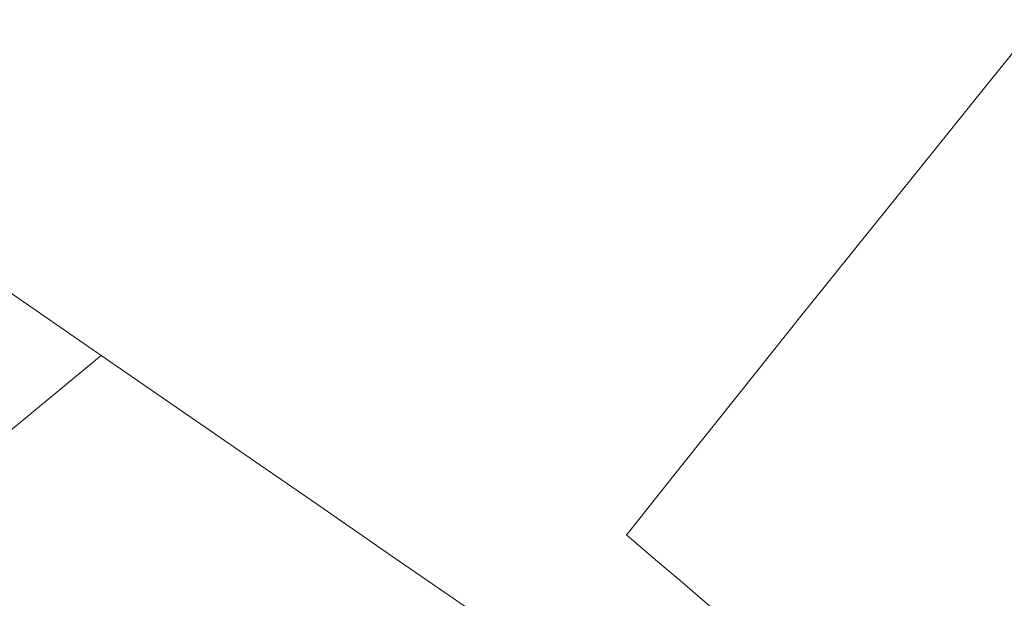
# Model space of a CAD drawing. Extents: x 196936 to 200438, y 361224 to 364196.
# Tile 275 of 276: x 199436 to 199882, y 363812 to 364075. Entities that reach past the tile are written whole.
import ezdxf

# ---------------------------------------------------------------- set-up
doc = ezdxf.new("R2010")
doc.units = 0
doc.layers.add('B-ME-GR-BOUWLAND_AKKERBOUW-GV', color=80, linetype='Continuous', lineweight=13)

msp = doc.modelspace()

# ---------------------------------------------------------------- linework, layer by layer
at = {"layer": 'B-ME-GR-BOUWLAND_AKKERBOUW-GV'}
for points in [[(199748.858, 363808.817, 21.318), (199735.456, 363820.423, 21.378), (199724.356, 363829.801, 21.483), (199711.176, 363841.037, 21.789), (199712.683, 363842.929, 21.606), (199731.849, 363867.028, 22.338), (199751.074, 363891.21, 23.07), (199770.726, 363915.795, 23.036), (199790.238, 363940.26, 23.003), (199806.95, 363961.205, 22.849), (199823.894, 363982.155, 22.718), (199840.658, 364003.039, 22.78), (199857.485, 364023.851, 22.662), (199874.722, 364045.304, 22.683), (199898.375, 364074.744, 22.798)], [(199426.634, 363954.339, 20.275), (199472.868, 363922.481, 20.398), (199280.291, 363763.306, 20.113)]]:
    msp.add_polyline3d(points, dxfattribs=at)
msp.add_polyline3d([(199583.17, 363692.066, 22.207), (199576.984, 363686.45, 22.12), (199280.291, 363763.306, 20.113), (199472.868, 363922.481, 20.398), (199511.311, 363895.954, 19.746), (199535.6, 363879.193, 19.681), (199570.975, 363854.783, 19.912), (199605.624, 363830.873, 20.283), (199645.675, 363803.235, 22.173), (199664.639, 363790.15, 22.291), (199659.045, 363782.438, 22.242), (199651.348, 363772.058, 22.072), (199642.277, 363760.17, 22.069), (199636.042, 363752.054, 22.091), (199629.731, 363744.021, 22.081), (199621.835, 363733.755, 22.009), (199613.232, 363723.112, 22.066), (199606.007, 363714.656, 22.188), (199598.475, 363706.793, 22.195), (199591.222, 363699.542, 22.138)], close=True, dxfattribs=at)

doc.saveas('drawing.dxf')
